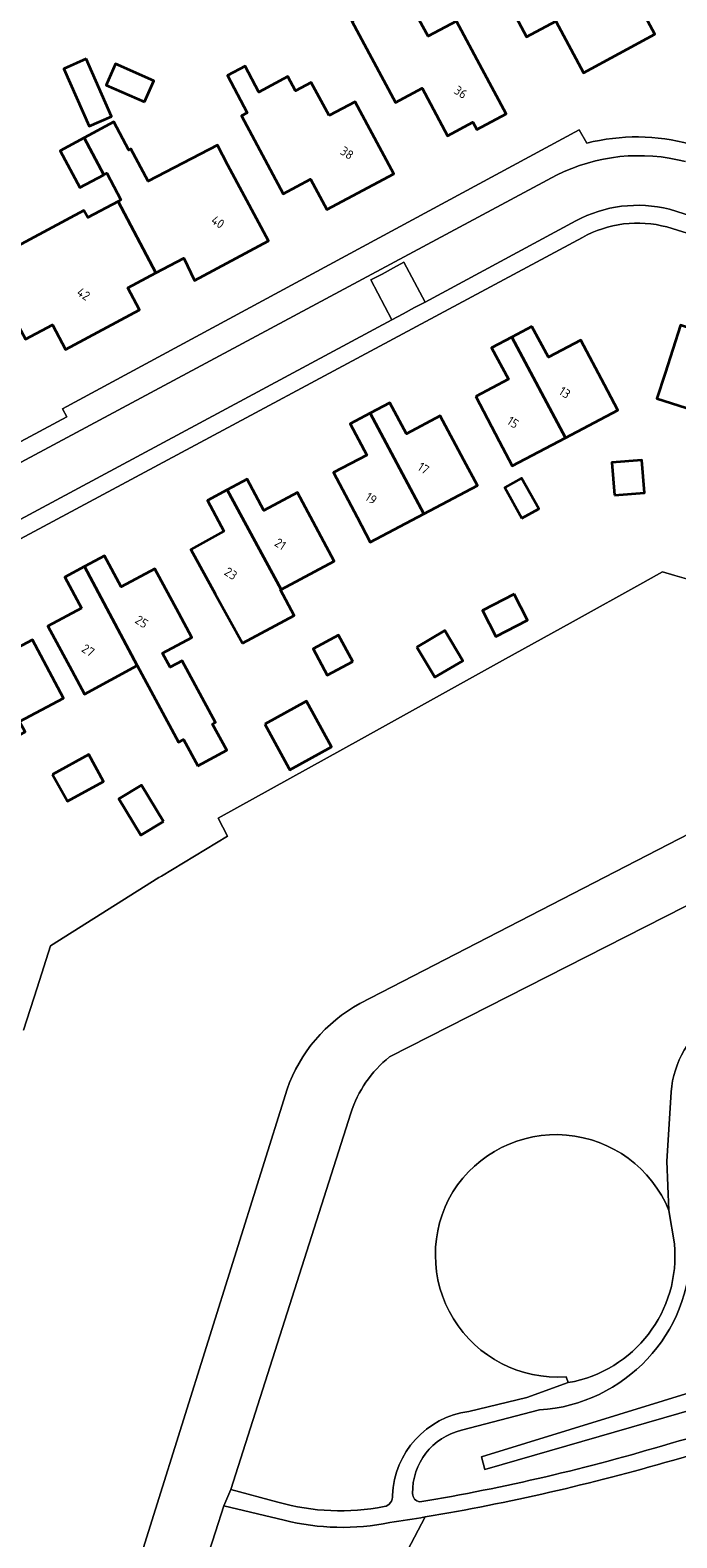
# Model space of a CAD drawing. Extents: x 184422 to 188298, y 343471 to 350189.
# Tile 373 of 513: x 187163 to 187228, y 348652 to 348801. Entities that reach past the tile are written whole.
import ezdxf
from ezdxf.enums import TextEntityAlignment as Align

# ---------------------------------------------------------------- set-up
doc = ezdxf.new("R2010")
doc.units = 0
for name, color, linetype, lineweight in [('B-WA-GR-BEPLANTING_CULTUUR_HEESTERS-GV', 252, 'Continuous', 18), ('B-WA-GR-BOUWLAND-GV', 252, 'Continuous', 13), ('B-WA-OG-TERREIN_CULTUURSCHEIDING-GV', 252, 'Continuous', 18), ('B-WA-OG-TERREIN_ERF-GV', 252, 'Continuous', 18), ('B-WA-VH-ONVERHARD-GV', 252, 'Continuous', 18), ('B-WA-VH-VERHARDING_HALFVERHARDING_GRIND-GV', 252, 'Continuous', 18), ('B-WA-VH-VERHARDING_OPEN-GV', 252, 'Continuous', 18), ('B-WA-VH-VERHARDING_STRAATBAKSTEEN-GV', 252, 'Continuous', 18), ('B-WE-OG-BEBOUWING-GV', 250, 'Continuous', 35), ('B-WE-OG-BEBOUWING-T18', 10, 'Continuous', 18)]:
    doc.layers.add(name, color=color, linetype=linetype, lineweight=lineweight)
doc.styles.add('NLCS-ISO-M500-T18', font='NLCS-ISO.ttf', dxfattribs={"height": 0.9})

msp = doc.modelspace()

# ---------------------------------------------------------------- linework, layer by layer
at = {"layer": 'B-WA-GR-BEPLANTING_CULTUUR_HEESTERS-GV', "flags": 128}
msp.add_lwpolyline([(187208.514, 348658.344), (187253.575, 348671.368), (187252.946, 348673.408), (187208.177, 348659.607)], close=True, dxfattribs=at)
msp.add_lwpolyline([(187208.514, 348658.344), (187253.575, 348671.368), (187252.946, 348673.408), (187208.177, 348659.607)], close=True, dxfattribs=at)
msp.add_lwpolyline([(187208.514, 348658.344), (187253.575, 348671.368), (187252.946, 348673.408), (187208.177, 348659.607)], close=True, dxfattribs=at)
at = {"layer": 'B-WA-GR-BOUWLAND-GV', "flags": 128}
for points in [[(187259.811, 348526.97), (187293.83, 348535.152), (187300.044, 348537.314), (187310.257, 348542.605), (187320.078, 348548.757), (187325.415, 348574.983), (187326.644, 348581.437), (187328.793, 348597.78), (187337.857, 348636.807), (187347.171, 348676.906), (187349.011, 348679.483), (187315.708, 348689.941), (187269.955, 348667.359), (187209.582, 348636.947), (187200.146, 348649.014), (187202.611, 348653.656)], [(187259.811, 348526.97), (187293.83, 348535.152), (187300.044, 348537.314), (187310.257, 348542.605), (187320.078, 348548.757), (187325.415, 348574.983), (187326.644, 348581.437), (187328.793, 348597.78), (187337.857, 348636.807), (187347.171, 348676.906), (187349.011, 348679.483), (187315.708, 348689.941), (187269.955, 348667.359), (187209.582, 348636.947), (187200.146, 348649.014), (187202.611, 348653.656)], [(187259.811, 348526.97), (187293.83, 348535.152), (187300.044, 348537.314), (187310.257, 348542.605), (187320.078, 348548.757), (187325.415, 348574.983), (187326.644, 348581.437), (187328.793, 348597.78), (187337.857, 348636.807), (187347.171, 348676.906), (187349.011, 348679.483), (187315.708, 348689.941), (187269.955, 348667.359), (187209.582, 348636.947), (187200.146, 348649.014), (187202.611, 348653.656)], [(187188.638, 348653.337), (187182.661, 348654.75), (187181.832, 348652.188), (187175.576, 348632.85)], [(187188.638, 348653.337), (187182.661, 348654.75), (187181.832, 348652.188), (187175.576, 348632.85)], [(187188.638, 348653.337), (187182.661, 348654.75), (187181.832, 348652.188), (187175.576, 348632.85)]]:
    msp.add_lwpolyline(points, dxfattribs=at)
at = {"layer": 'B-WA-GR-BOUWLAND-GV'}
for points in [[(187199.104, 348653.096, -0.1111332), (187188.638, 348653.337)], [(187199.104, 348653.096, -0.1111332), (187188.638, 348653.337)], [(187199.104, 348653.096, -0.1111332), (187188.638, 348653.337)], [(187202.611, 348653.656, -0.004026), (187199.104, 348653.096)], [(187202.611, 348653.656, -0.004026), (187199.104, 348653.096)], [(187202.611, 348653.656, -0.004026), (187199.104, 348653.096)]]:
    msp.add_lwpolyline(points, format="xyb", dxfattribs=at)
at = {"layer": 'B-WA-OG-TERREIN_CULTUURSCHEIDING-GV', "flags": 128}
for points in [[(187249.938, 348718.661), (187248.258, 348723.711), (187243.949, 348722.046), (187199.074, 348699.22)], [(187249.938, 348718.661), (187248.258, 348723.711), (187243.949, 348722.046), (187199.074, 348699.22)], [(187249.938, 348718.661), (187248.258, 348723.711), (187243.949, 348722.046), (187199.074, 348699.22)], [(187226.737, 348684.022), (187226.541, 348688.899), (187226.927, 348695.222)], [(187226.737, 348684.022), (187226.541, 348688.899), (187226.927, 348695.222)], [(187226.737, 348684.022), (187226.541, 348688.899), (187226.927, 348695.222)], [(187195.241, 348693.654), (187183.36, 348656.387), (187188.019, 348655.12)], [(187195.241, 348693.654), (187183.36, 348656.387), (187188.019, 348655.12)], [(187195.241, 348693.654), (187183.36, 348656.387), (187188.019, 348655.12)], [(187202.611, 348653.656), (187200.146, 348649.014), (187209.582, 348636.947), (187269.955, 348667.359), (187315.708, 348689.941), (187349.011, 348679.483), (187347.171, 348676.906), (187337.857, 348636.807), (187328.793, 348597.78), (187326.644, 348581.437), (187325.415, 348574.983), (187320.078, 348548.757), (187321.929, 348549.916), (187327.564, 348554.202), (187327.589, 348554.225)], [(187202.611, 348653.656), (187200.146, 348649.014), (187209.582, 348636.947), (187269.955, 348667.359), (187315.708, 348689.941), (187349.011, 348679.483), (187347.171, 348676.906), (187337.857, 348636.807), (187328.793, 348597.78), (187326.644, 348581.437), (187325.415, 348574.983), (187320.078, 348548.757), (187321.929, 348549.916), (187327.564, 348554.202), (187327.589, 348554.225)], [(187202.611, 348653.656), (187200.146, 348649.014), (187209.582, 348636.947), (187269.955, 348667.359), (187315.708, 348689.941), (187349.011, 348679.483), (187347.171, 348676.906), (187337.857, 348636.807), (187328.793, 348597.78), (187326.644, 348581.437), (187325.415, 348574.983), (187320.078, 348548.757), (187321.929, 348549.916), (187327.564, 348554.202), (187327.589, 348554.225)], [(187227.287, 348680.702), (187226.737, 348684.022)], [(187227.287, 348680.702), (187226.737, 348684.022)], [(187227.287, 348680.702), (187226.737, 348684.022)], [(187206.924, 348664.119), (187212.673, 348665.508), (187216.776, 348666.974), (187216.559, 348667.544)], [(187206.924, 348664.119), (187212.673, 348665.508), (187216.776, 348666.974), (187216.559, 348667.544)], [(187206.924, 348664.119), (187212.673, 348665.508), (187216.776, 348666.974), (187216.559, 348667.544)], [(187216.559, 348667.544), (187216.776, 348666.974)], [(187216.559, 348667.544), (187216.776, 348666.974)], [(187216.559, 348667.544), (187216.776, 348666.974)], [(187213.931, 348664.264), (187206.187, 348662.248)], [(187213.931, 348664.264), (187206.187, 348662.248)], [(187213.931, 348664.264), (187206.187, 348662.248)]]:
    msp.add_lwpolyline(points, dxfattribs=at)
at = {"layer": 'B-WA-OG-TERREIN_CULTUURSCHEIDING-GV'}
for points in [[(187226.927, 348695.222, -0.4758779), (187239.039, 348704.491)], [(187226.927, 348695.222, -0.4758779), (187239.039, 348704.491)], [(187226.927, 348695.222, -0.4758779), (187239.039, 348704.491)], [(187199.074, 348699.22, 0.1508315), (187195.241, 348693.654)], [(187199.074, 348699.22, 0.1508315), (187195.241, 348693.654)], [(187199.074, 348699.22, 0.1508315), (187195.241, 348693.654)], [(187226.737, 348684.022, 0.612123), (187205.335, 348685.855)], [(187205.335, 348685.855, -0.612123), (187226.737, 348684.022)], [(187226.737, 348684.022, 0.612123), (187205.335, 348685.855)], [(187205.335, 348685.855, -0.612123), (187226.737, 348684.022)], [(187226.737, 348684.022, 0.612123), (187205.335, 348685.855)], [(187205.335, 348685.855, -0.612123), (187226.737, 348684.022)], [(187205.335, 348685.855, 0.6065064), (187216.559, 348667.544)], [(187216.559, 348667.544, -0.6065064), (187205.335, 348685.855)], [(187205.335, 348685.855, 0.6065064), (187216.559, 348667.544)], [(187216.559, 348667.544, -0.6065064), (187205.335, 348685.855)], [(187205.335, 348685.855, 0.6065064), (187216.559, 348667.544)], [(187216.559, 348667.544, -0.6065064), (187205.335, 348685.855)], [(187228.915, 348680.289, -0.3971337), (187213.931, 348664.264)], [(187228.915, 348680.289, -0.3971337), (187213.931, 348664.264)], [(187228.915, 348680.289, -0.3971337), (187213.931, 348664.264)], [(187216.776, 348666.974, 0.3925286), (187227.287, 348680.702)], [(187216.776, 348666.974, 0.3925286), (187227.287, 348680.702)], [(187216.776, 348666.974, 0.3925286), (187227.287, 348680.702)], [(187226.858, 348660.945, 0.0169552), (187255.565, 348669.829)], [(187226.858, 348660.945, 0.0169552), (187255.565, 348669.829)], [(187226.858, 348660.945, 0.0169552), (187255.565, 348669.829)], [(187260.365, 348669.92, -0.0168124), (187227.102, 348659.264)], [(187260.365, 348669.92, -0.0168124), (187227.102, 348659.264)], [(187260.365, 348669.92, -0.0168124), (187227.102, 348659.264)], [(187199.355, 348655.804, -0.362233), (187206.924, 348664.119)], [(187199.355, 348655.804, -0.362233), (187206.924, 348664.119)], [(187199.355, 348655.804, -0.362233), (187206.924, 348664.119)], [(187206.187, 348662.248, 0.3531243), (187201.353, 348655.987)], [(187206.187, 348662.248, 0.3531243), (187201.353, 348655.987)], [(187206.187, 348662.248, 0.3531243), (187201.353, 348655.987)], [(187202.079, 348655.155, 0.0324977), (187226.858, 348660.945)], [(187202.079, 348655.155, 0.0324977), (187226.858, 348660.945)], [(187202.079, 348655.155, 0.0324977), (187226.858, 348660.945)], [(187227.102, 348659.264, -0.0291492), (187202.611, 348653.656)], [(187227.102, 348659.264, -0.0291492), (187202.611, 348653.656)], [(187227.102, 348659.264, -0.0291492), (187202.611, 348653.656)], [(187198.533, 348654.681, 0.4022479), (187199.355, 348655.804)], [(187198.533, 348654.681, 0.4022479), (187199.355, 348655.804)], [(187198.533, 348654.681, 0.4022479), (187199.355, 348655.804)], [(187201.353, 348655.987, 0.3847363), (187202.079, 348655.155)], [(187201.353, 348655.987, 0.3847363), (187202.079, 348655.155)], [(187201.353, 348655.987, 0.3847363), (187202.079, 348655.155)], [(187188.019, 348655.12, 0.1171002), (187198.533, 348654.681)], [(187188.019, 348655.12, 0.1171002), (187198.533, 348654.681)], [(187188.019, 348655.12, 0.1171002), (187198.533, 348654.681)]]:
    msp.add_lwpolyline(points, format="xyb", dxfattribs=at)
at = {"layer": 'B-WA-OG-TERREIN_CULTUURSCHEIDING-GV', "flags": 128}
msp.add_lwpolyline([(187208.514, 348658.344), (187208.177, 348659.607), (187252.946, 348673.408), (187253.575, 348671.368)], close=True, dxfattribs=at)
msp.add_lwpolyline([(187208.514, 348658.344), (187208.177, 348659.607), (187252.946, 348673.408), (187253.575, 348671.368)], close=True, dxfattribs=at)
msp.add_lwpolyline([(187208.514, 348658.344), (187208.177, 348659.607), (187252.946, 348673.408), (187253.575, 348671.368)], close=True, dxfattribs=at)
at = {"layer": 'B-WA-OG-TERREIN_ERF-GV', "flags": 128}
for points in [[(187225.365, 348800.523), (187218.291, 348796.721), (187215.56, 348801.826), (187212.633, 348800.274), (187210.291, 348804.691), (187208.241, 348808.558), (187209.434, 348809.19), (187213.955, 348811.582), (187214.402, 348810.767), (187217.005, 348805.858), (187221.279, 348808.125), (187222.998, 348804.927)], [(187225.365, 348800.523), (187218.291, 348796.721), (187215.56, 348801.826), (187212.633, 348800.274), (187210.291, 348804.691), (187208.241, 348808.558), (187209.434, 348809.19), (187213.955, 348811.582), (187214.402, 348810.767), (187217.005, 348805.858), (187221.279, 348808.125), (187222.998, 348804.927)], [(187225.365, 348800.523), (187218.291, 348796.721), (187215.56, 348801.826), (187212.633, 348800.274), (187210.291, 348804.691), (187208.241, 348808.558), (187209.434, 348809.19), (187213.955, 348811.582), (187214.402, 348810.767), (187217.005, 348805.858), (187221.279, 348808.125), (187222.998, 348804.927)], [(187200.577, 348804.579), (187202.895, 348800.323), (187205.715, 348801.831), (187208.262, 348797.069), (187210.62, 348792.66), (187207.71, 348791.104), (187207.333, 348791.809), (187204.82, 348790.465), (187202.297, 348795.183), (187199.652, 348793.768), (187197.293, 348798.177), (187195.349, 348801.811), (187198.237, 348803.356)], [(187200.577, 348804.579), (187202.895, 348800.323), (187205.715, 348801.831), (187208.262, 348797.069), (187210.62, 348792.66), (187207.71, 348791.104), (187207.333, 348791.809), (187204.82, 348790.465), (187202.297, 348795.183), (187199.652, 348793.768), (187197.293, 348798.177), (187195.349, 348801.811), (187198.237, 348803.356)], [(187200.577, 348804.579), (187202.895, 348800.323), (187205.715, 348801.831), (187208.262, 348797.069), (187210.62, 348792.66), (187207.71, 348791.104), (187207.333, 348791.809), (187204.82, 348790.465), (187202.297, 348795.183), (187199.652, 348793.768), (187197.293, 348798.177), (187195.349, 348801.811), (187198.237, 348803.356)], [(187171.541, 348792.392), (187169.316, 348791.408), (187166.801, 348797.096), (187169.026, 348798.08)], [(187171.541, 348792.392), (187169.316, 348791.408), (187166.801, 348797.096), (187169.026, 348798.08)], [(187171.541, 348792.392), (187169.316, 348791.408), (187166.801, 348797.096), (187169.026, 348798.08)], [(187195.661, 348793.848), (187197.125, 348791.112), (187199.484, 348786.703), (187192.863, 348783.161), (187191.246, 348786.183), (187188.534, 348784.731), (187184.405, 348792.448), (187184.972, 348792.751), (187183.005, 348796.427), (187184.766, 348797.369), (187186.137, 348794.805), (187189.001, 348796.338), (187189.764, 348794.912), (187191.322, 348795.746), (187193.077, 348792.465)], [(187195.661, 348793.848), (187197.125, 348791.112), (187199.484, 348786.703), (187192.863, 348783.161), (187191.246, 348786.183), (187188.534, 348784.731), (187184.405, 348792.448), (187184.972, 348792.751), (187183.005, 348796.427), (187184.766, 348797.369), (187186.137, 348794.805), (187189.001, 348796.338), (187189.764, 348794.912), (187191.322, 348795.746), (187193.077, 348792.465)], [(187195.661, 348793.848), (187197.125, 348791.112), (187199.484, 348786.703), (187192.863, 348783.161), (187191.246, 348786.183), (187188.534, 348784.731), (187184.405, 348792.448), (187184.972, 348792.751), (187183.005, 348796.427), (187184.766, 348797.369), (187186.137, 348794.805), (187189.001, 348796.338), (187189.764, 348794.912), (187191.322, 348795.746), (187193.077, 348792.465)], [(187231.259, 348762.628), (187225.561, 348764.449), (187226.36, 348766.949), (187227.882, 348771.712), (187231.374, 348770.596), (187232.43, 348773.959), (187234.581, 348773.289), (187236.728, 348772.62), (187235.679, 348769.261), (187239.199, 348768.185), (187238.904, 348767.219), (187238.9, 348767.206), (187237.935, 348764.049), (187237.737, 348763.403), (187236.957, 348760.852)], [(187231.259, 348762.628), (187225.561, 348764.449), (187226.36, 348766.949), (187227.882, 348771.712), (187231.374, 348770.596), (187232.43, 348773.959), (187234.581, 348773.289), (187236.728, 348772.62), (187235.679, 348769.261), (187239.199, 348768.185), (187238.904, 348767.219), (187238.9, 348767.206), (187237.935, 348764.049), (187237.737, 348763.403), (187236.957, 348760.852)], [(187231.259, 348762.628), (187225.561, 348764.449), (187226.36, 348766.949), (187227.882, 348771.712), (187231.374, 348770.596), (187232.43, 348773.959), (187234.581, 348773.289), (187236.728, 348772.62), (187235.679, 348769.261), (187239.199, 348768.185), (187238.904, 348767.219), (187238.9, 348767.206), (187237.935, 348764.049), (187237.737, 348763.403), (187236.957, 348760.852)], [(187211.176, 348770.518), (187213.152, 348771.577), (187214.827, 348768.533), (187218.036, 348770.228), (187220.371, 348765.807), (187221.7, 348763.29), (187216.498, 348760.556), (187211.217, 348757.781), (187209.931, 348760.229), (187207.605, 348764.655), (187210.845, 348766.358), (187209.187, 348769.451)], [(187211.176, 348770.518), (187213.152, 348771.577), (187214.827, 348768.533), (187218.036, 348770.228), (187220.371, 348765.807), (187221.7, 348763.29), (187216.498, 348760.556), (187211.217, 348757.781), (187209.931, 348760.229), (187207.605, 348764.655), (187210.845, 348766.358), (187209.187, 348769.451)], [(187211.176, 348770.518), (187213.152, 348771.577), (187214.827, 348768.533), (187218.036, 348770.228), (187220.371, 348765.807), (187221.7, 348763.29), (187216.498, 348760.556), (187211.217, 348757.781), (187209.931, 348760.229), (187207.605, 348764.655), (187210.845, 348766.358), (187209.187, 348769.451)], [(187197.161, 348762.996), (187199.105, 348764.031), (187200.757, 348760.953), (187204.081, 348762.734), (187206.442, 348758.327), (187207.78, 348755.829), (187202.474, 348753.036), (187197.143, 348750.23), (187195.854, 348752.678), (187193.525, 348757.103), (187196.829, 348758.842), (187195.179, 348761.94)], [(187197.161, 348762.996), (187199.105, 348764.031), (187200.757, 348760.953), (187204.081, 348762.734), (187206.442, 348758.327), (187207.78, 348755.829), (187202.474, 348753.036), (187197.143, 348750.23), (187195.854, 348752.678), (187193.525, 348757.103), (187196.829, 348758.842), (187195.179, 348761.94)], [(187197.161, 348762.996), (187199.105, 348764.031), (187200.757, 348760.953), (187204.081, 348762.734), (187206.442, 348758.327), (187207.78, 348755.829), (187202.474, 348753.036), (187197.143, 348750.23), (187195.854, 348752.678), (187193.525, 348757.103), (187196.829, 348758.842), (187195.179, 348761.94)], [(187183.001, 348755.402), (187184.956, 348756.457), (187186.622, 348753.368), (187189.945, 348755.149), (187192.307, 348750.742), (187193.59, 348748.349), (187188.33, 348745.53), (187188.258, 348745.491), (187189.624, 348742.943), (187184.508, 348740.2), (187181.795, 348745.104), (187179.374, 348749.479), (187182.656, 348751.295), (187181.04, 348754.344)], [(187183.001, 348755.402), (187184.956, 348756.457), (187186.622, 348753.368), (187189.945, 348755.149), (187192.307, 348750.742), (187193.59, 348748.349), (187188.33, 348745.53), (187188.258, 348745.491), (187189.624, 348742.943), (187184.508, 348740.2), (187181.795, 348745.104), (187179.374, 348749.479), (187182.656, 348751.295), (187181.04, 348754.344)], [(187183.001, 348755.402), (187184.956, 348756.457), (187186.622, 348753.368), (187189.945, 348755.149), (187192.307, 348750.742), (187193.59, 348748.349), (187188.33, 348745.53), (187188.258, 348745.491), (187189.624, 348742.943), (187184.508, 348740.2), (187181.795, 348745.104), (187179.374, 348749.479), (187182.656, 348751.295), (187181.04, 348754.344)], [(187174.073, 348737.986), (187168.86, 348735.167), (187167.603, 348737.491), (187165.225, 348741.889), (187168.552, 348743.688), (187166.896, 348746.763), (187168.856, 348747.818), (187170.826, 348748.878), (187172.489, 348745.787), (187175.819, 348747.584), (187178.194, 348743.184), (187179.488, 348740.786), (187176.589, 348739.219), (187177.34, 348737.831), (187178.523, 348738.47), (187181.83, 348732.353), (187181.544, 348732.198), (187182.947, 348729.604), (187180.067, 348728.046), (187178.645, 348730.677), (187178.166, 348730.418)], [(187174.073, 348737.986), (187168.86, 348735.167), (187167.603, 348737.491), (187165.225, 348741.889), (187168.552, 348743.688), (187166.896, 348746.763), (187168.856, 348747.818), (187170.826, 348748.878), (187172.489, 348745.787), (187175.819, 348747.584), (187178.194, 348743.184), (187179.488, 348740.786), (187176.589, 348739.219), (187177.34, 348737.831), (187178.523, 348738.47), (187181.83, 348732.353), (187181.544, 348732.198), (187182.947, 348729.604), (187180.067, 348728.046), (187178.645, 348730.677), (187178.166, 348730.418)], [(187174.073, 348737.986), (187168.86, 348735.167), (187167.603, 348737.491), (187165.225, 348741.889), (187168.552, 348743.688), (187166.896, 348746.763), (187168.856, 348747.818), (187170.826, 348748.878), (187172.489, 348745.787), (187175.819, 348747.584), (187178.194, 348743.184), (187179.488, 348740.786), (187176.589, 348739.219), (187177.34, 348737.831), (187178.523, 348738.47), (187181.83, 348732.353), (187181.544, 348732.198), (187182.947, 348729.604), (187180.067, 348728.046), (187178.645, 348730.677), (187178.166, 348730.418)], [(187153.524, 348740.799), (187158.309, 348743.344), (187160.657, 348738.93), (187163.693, 348740.545), (187166.769, 348734.762), (187162.425, 348732.452), (187162.966, 348731.435), (187157.378, 348728.462), (187154.283, 348734.649), (187152.046, 348739.121), (187153.929, 348740.063)], [(187153.524, 348740.799), (187158.309, 348743.344), (187160.657, 348738.93), (187163.693, 348740.545), (187166.769, 348734.762), (187162.425, 348732.452), (187162.966, 348731.435), (187157.378, 348728.462), (187154.283, 348734.649), (187152.046, 348739.121), (187153.929, 348740.063)], [(187153.524, 348740.799), (187158.309, 348743.344), (187160.657, 348738.93), (187163.693, 348740.545), (187166.769, 348734.762), (187162.425, 348732.452), (187162.966, 348731.435), (187157.378, 348728.462), (187154.283, 348734.649), (187152.046, 348739.121), (187153.929, 348740.063)], [(187195.432, 348738.391), (187192.903, 348737.033), (187191.495, 348739.656), (187194.024, 348741.014)], [(187195.432, 348738.391), (187192.903, 348737.033), (187191.495, 348739.656), (187194.024, 348741.014)], [(187195.432, 348738.391), (187192.903, 348737.033), (187191.495, 348739.656), (187194.024, 348741.014)], [(187165.698, 348727.214), (187169.283, 348729.182), (187170.747, 348726.514), (187167.162, 348724.546)], [(187165.698, 348727.214), (187169.283, 348729.182), (187170.747, 348726.514), (187167.162, 348724.546)], [(187165.698, 348727.214), (187169.283, 348729.182), (187170.747, 348726.514), (187167.162, 348724.546)]]:
    msp.add_lwpolyline(points, close=True, dxfattribs=at)
for points in [[(187161.665, 348779.245), (187168.801, 348783.063), (187169.172, 348782.368), (187172.173, 348783.975), (187172.456, 348784.126), (187171.05, 348786.755), (187170.777, 348786.609), (187168.389, 348785.331), (187166.431, 348788.991), (187168.833, 348790.276), (187171.749, 348791.837), (187173.235, 348789.06), (187173.44, 348789.169), (187175.147, 348785.98), (187182.014, 348789.526), (187183.064, 348787.552), (187184.71, 348784.484), (187187.074, 348780.078), (187179.745, 348776.146), (187178.689, 348778.355), (187175.934, 348776.881), (187173.161, 348775.397), (187174.317, 348773.237), (187166.98, 348769.311), (187165.673, 348771.753), (187163.012, 348770.34)], [(187161.665, 348779.245), (187168.801, 348783.063), (187169.172, 348782.368), (187172.173, 348783.975), (187172.456, 348784.126), (187171.05, 348786.755), (187170.777, 348786.609), (187168.389, 348785.331), (187166.431, 348788.991), (187168.833, 348790.276), (187171.749, 348791.837), (187173.235, 348789.06), (187173.44, 348789.169), (187175.147, 348785.98), (187182.014, 348789.526), (187183.064, 348787.552), (187184.71, 348784.484), (187187.074, 348780.078), (187179.745, 348776.146), (187178.689, 348778.355), (187175.934, 348776.881), (187173.161, 348775.397), (187174.317, 348773.237), (187166.98, 348769.311), (187165.673, 348771.753), (187163.012, 348770.34)], [(187161.665, 348779.245), (187168.801, 348783.063), (187169.172, 348782.368), (187172.173, 348783.975), (187172.456, 348784.126), (187171.05, 348786.755), (187170.777, 348786.609), (187168.389, 348785.331), (187166.431, 348788.991), (187168.833, 348790.276), (187171.749, 348791.837), (187173.235, 348789.06), (187173.44, 348789.169), (187175.147, 348785.98), (187182.014, 348789.526), (187183.064, 348787.552), (187184.71, 348784.484), (187187.074, 348780.078), (187179.745, 348776.146), (187178.689, 348778.355), (187175.934, 348776.881), (187173.161, 348775.397), (187174.317, 348773.237), (187166.98, 348769.311), (187165.673, 348771.753), (187163.012, 348770.34)], [(187148.923, 348752.906), (187167.118, 348762.645), (187166.68, 348763.427), (187217.863, 348791.044), (187218.61, 348789.737)], [(187148.923, 348752.906), (187167.118, 348762.645), (187166.68, 348763.427), (187217.863, 348791.044), (187218.61, 348789.737)], [(187148.923, 348752.906), (187167.118, 348762.645), (187166.68, 348763.427), (187217.863, 348791.044), (187218.61, 348789.737)], [(187256.088, 348772.25), (187226.551, 348781.435)], [(187256.088, 348772.25), (187226.551, 348781.435)], [(187256.088, 348772.25), (187226.551, 348781.435)], [(187218.17, 348780.388), (187159.293, 348748.843), (187159.016, 348749.365), (187146.463, 348742.628)], [(187218.17, 348780.388), (187159.293, 348748.843), (187159.016, 348749.365), (187146.463, 348742.628)], [(187218.17, 348780.388), (187159.293, 348748.843), (187159.016, 348749.365), (187146.463, 348742.628)], [(187162.804, 348701.887), (187164.178, 348706.069), (187165.474, 348710.244), (187176.211, 348716.986), (187176.48, 348717.148), (187183.015, 348721.087), (187182.084, 348722.864), (187189.178, 348726.798), (187196.306, 348730.752), (187203.43, 348734.702), (187210.273, 348738.498), (187217.245, 348742.364), (187224.166, 348746.203), (187225.53, 348746.96), (187226.099, 348747.275), (187227.316, 348746.927), (187234.036, 348745.007), (187241.67, 348742.826), (187249.222, 348740.668), (187257.811, 348768.061)], [(187162.804, 348701.887), (187164.178, 348706.069), (187165.474, 348710.244), (187176.211, 348716.986), (187176.48, 348717.148), (187183.015, 348721.087), (187182.084, 348722.864), (187189.178, 348726.798), (187196.306, 348730.752), (187203.43, 348734.702), (187210.273, 348738.498), (187217.245, 348742.364), (187224.166, 348746.203), (187225.53, 348746.96), (187226.099, 348747.275), (187227.316, 348746.927), (187234.036, 348745.007), (187241.67, 348742.826), (187249.222, 348740.668), (187257.811, 348768.061)], [(187162.804, 348701.887), (187164.178, 348706.069), (187165.474, 348710.244), (187176.211, 348716.986), (187176.48, 348717.148), (187183.015, 348721.087), (187182.084, 348722.864), (187189.178, 348726.798), (187196.306, 348730.752), (187203.43, 348734.702), (187210.273, 348738.498), (187217.245, 348742.364), (187224.166, 348746.203), (187225.53, 348746.96), (187226.099, 348747.275), (187227.316, 348746.927), (187234.036, 348745.007), (187241.67, 348742.826), (187249.222, 348740.668), (187257.811, 348768.061)]]:
    msp.add_lwpolyline(points, dxfattribs=at)
at = {"layer": 'B-WA-OG-TERREIN_ERF-GV'}
for points in [[(187218.61, 348789.737, -0.1305057), (187228.87, 348789.636)], [(187218.61, 348789.737, -0.1305057), (187228.87, 348789.636)], [(187218.61, 348789.737, -0.1305057), (187228.87, 348789.636)], [(187226.551, 348781.435, 0.1972391), (187218.17, 348780.388)], [(187226.551, 348781.435, 0.1972391), (187218.17, 348780.388)], [(187226.551, 348781.435, 0.1972391), (187218.17, 348780.388)]]:
    msp.add_lwpolyline(points, format="xyb", dxfattribs=at)
at = {"layer": 'B-WA-VH-ONVERHARD-GV', "flags": 128}
for points in [[(187247.412, 348734.896), (187249.222, 348740.668), (187241.67, 348742.826), (187234.036, 348745.007), (187227.316, 348746.927), (187226.099, 348747.275), (187225.53, 348746.96), (187224.166, 348746.203), (187217.245, 348742.364), (187210.273, 348738.498), (187203.43, 348734.702), (187196.306, 348730.752), (187189.178, 348726.798), (187182.084, 348722.864), (187183.015, 348721.087), (187176.48, 348717.148), (187176.211, 348716.986), (187165.474, 348710.244), (187164.178, 348706.069), (187162.804, 348701.887)], [(187247.412, 348734.896), (187249.222, 348740.668), (187241.67, 348742.826), (187234.036, 348745.007), (187227.316, 348746.927), (187226.099, 348747.275), (187225.53, 348746.96), (187224.166, 348746.203), (187217.245, 348742.364), (187210.273, 348738.498), (187203.43, 348734.702), (187196.306, 348730.752), (187189.178, 348726.798), (187182.084, 348722.864), (187183.015, 348721.087), (187176.48, 348717.148), (187176.211, 348716.986), (187165.474, 348710.244), (187164.178, 348706.069), (187162.804, 348701.887)], [(187247.412, 348734.896), (187249.222, 348740.668), (187241.67, 348742.826), (187234.036, 348745.007), (187227.316, 348746.927), (187226.099, 348747.275), (187225.53, 348746.96), (187224.166, 348746.203), (187217.245, 348742.364), (187210.273, 348738.498), (187203.43, 348734.702), (187196.306, 348730.752), (187189.178, 348726.798), (187182.084, 348722.864), (187183.015, 348721.087), (187176.48, 348717.148), (187176.211, 348716.986), (187165.474, 348710.244), (187164.178, 348706.069), (187162.804, 348701.887)], [(187196.122, 348704.504), (187243.586, 348728.991), (187245.536, 348728.665), (187246.134, 348730.808), (187247.412, 348734.896)], [(187196.122, 348704.504), (187243.586, 348728.991), (187245.536, 348728.665), (187246.134, 348730.808), (187247.412, 348734.896)], [(187196.122, 348704.504), (187243.586, 348728.991), (187245.536, 348728.665), (187246.134, 348730.808), (187247.412, 348734.896)], [(187168.039, 348631.806), (187173.271, 348646.113), (187188.925, 348696.021)], [(187168.039, 348631.806), (187173.271, 348646.113), (187188.925, 348696.021)], [(187168.039, 348631.806), (187173.271, 348646.113), (187188.925, 348696.021)]]:
    msp.add_lwpolyline(points, dxfattribs=at)
at = {"layer": 'B-WA-VH-ONVERHARD-GV'}
msp.add_lwpolyline([(187188.925, 348696.021, -0.1869023), (187196.122, 348704.504)], format="xyb", dxfattribs=at)
msp.add_lwpolyline([(187188.925, 348696.021, -0.1869023), (187196.122, 348704.504)], format="xyb", dxfattribs=at)
msp.add_lwpolyline([(187188.925, 348696.021, -0.1869023), (187196.122, 348704.504)], format="xyb", dxfattribs=at)
at = {"layer": 'B-WA-VH-VERHARDING_HALFVERHARDING_GRIND-GV', "flags": 128}
for points in [[(187199.074, 348699.22), (187243.949, 348722.046), (187248.258, 348723.711), (187249.734, 348724.289), (187251.746, 348725.994), (187245.536, 348728.665), (187243.586, 348728.991), (187196.122, 348704.504)], [(187199.074, 348699.22), (187243.949, 348722.046), (187248.258, 348723.711), (187249.734, 348724.289), (187251.746, 348725.994), (187245.536, 348728.665), (187243.586, 348728.991), (187196.122, 348704.504)], [(187199.074, 348699.22), (187243.949, 348722.046), (187248.258, 348723.711), (187249.734, 348724.289), (187251.746, 348725.994), (187245.536, 348728.665), (187243.586, 348728.991), (187196.122, 348704.504)], [(187188.925, 348696.021), (187173.271, 348646.113), (187168.039, 348631.806)], [(187188.925, 348696.021), (187173.271, 348646.113), (187168.039, 348631.806)], [(187188.925, 348696.021), (187173.271, 348646.113), (187168.039, 348631.806)], [(187226.927, 348695.222), (187226.541, 348688.899), (187226.737, 348684.022), (187227.287, 348680.702)], [(187226.927, 348695.222), (187226.541, 348688.899), (187226.737, 348684.022), (187227.287, 348680.702)], [(187226.927, 348695.222), (187226.541, 348688.899), (187226.737, 348684.022), (187227.287, 348680.702)], [(187182.661, 348654.75), (187183.36, 348656.387), (187195.241, 348693.654)], [(187182.661, 348654.75), (187183.36, 348656.387), (187195.241, 348693.654)], [(187182.661, 348654.75), (187183.36, 348656.387), (187195.241, 348693.654)], [(187216.776, 348666.974), (187212.673, 348665.508), (187206.924, 348664.119)], [(187216.776, 348666.974), (187212.673, 348665.508), (187206.924, 348664.119)], [(187216.776, 348666.974), (187212.673, 348665.508), (187206.924, 348664.119)], [(187206.187, 348662.248), (187213.931, 348664.264)], [(187206.187, 348662.248), (187213.931, 348664.264)], [(187206.187, 348662.248), (187213.931, 348664.264)], [(187188.019, 348655.12), (187183.36, 348656.387), (187182.661, 348654.75), (187188.638, 348653.337)], [(187188.019, 348655.12), (187183.36, 348656.387), (187182.661, 348654.75), (187188.638, 348653.337)], [(187188.019, 348655.12), (187183.36, 348656.387), (187182.661, 348654.75), (187188.638, 348653.337)], [(187175.576, 348632.85), (187181.832, 348652.188), (187182.661, 348654.75)], [(187175.576, 348632.85), (187181.832, 348652.188), (187182.661, 348654.75)], [(187175.576, 348632.85), (187181.832, 348652.188), (187182.661, 348654.75)]]:
    msp.add_lwpolyline(points, dxfattribs=at)
at = {"layer": 'B-WA-VH-VERHARDING_HALFVERHARDING_GRIND-GV'}
for points in [[(187196.122, 348704.504, 0.1869023), (187188.925, 348696.021)], [(187196.122, 348704.504, 0.1869023), (187188.925, 348696.021)], [(187196.122, 348704.504, 0.1869023), (187188.925, 348696.021)], [(187239.039, 348704.491, 0.4758779), (187226.927, 348695.222)], [(187239.039, 348704.491, 0.4758779), (187226.927, 348695.222)], [(187239.039, 348704.491, 0.4758779), (187226.927, 348695.222)], [(187195.241, 348693.654, -0.1508315), (187199.074, 348699.22)], [(187195.241, 348693.654, -0.1508315), (187199.074, 348699.22)], [(187195.241, 348693.654, -0.1508315), (187199.074, 348699.22)], [(187213.931, 348664.264, 0.3971337), (187228.915, 348680.289)], [(187213.931, 348664.264, 0.3971337), (187228.915, 348680.289)], [(187213.931, 348664.264, 0.3971337), (187228.915, 348680.289)], [(187227.287, 348680.702, -0.3925286), (187216.776, 348666.974)], [(187227.287, 348680.702, -0.3925286), (187216.776, 348666.974)], [(187227.287, 348680.702, -0.3925286), (187216.776, 348666.974)], [(187255.565, 348669.829, -0.0169552), (187226.858, 348660.945)], [(187255.565, 348669.829, -0.0169552), (187226.858, 348660.945)], [(187255.565, 348669.829, -0.0169552), (187226.858, 348660.945)], [(187227.102, 348659.264, 0.0168124), (187260.365, 348669.92)], [(187227.102, 348659.264, 0.0168124), (187260.365, 348669.92)], [(187227.102, 348659.264, 0.0168124), (187260.365, 348669.92)], [(187206.924, 348664.119, 0.362233), (187199.355, 348655.804)], [(187206.924, 348664.119, 0.362233), (187199.355, 348655.804)], [(187206.924, 348664.119, 0.362233), (187199.355, 348655.804)], [(187201.353, 348655.987, -0.3531243), (187206.187, 348662.248)], [(187201.353, 348655.987, -0.3531243), (187206.187, 348662.248)], [(187201.353, 348655.987, -0.3531243), (187206.187, 348662.248)], [(187226.858, 348660.945, -0.0324977), (187202.079, 348655.155)], [(187226.858, 348660.945, -0.0324977), (187202.079, 348655.155)], [(187226.858, 348660.945, -0.0324977), (187202.079, 348655.155)], [(187202.611, 348653.656, 0.0291492), (187227.102, 348659.264)], [(187202.611, 348653.656, 0.0291492), (187227.102, 348659.264)], [(187202.611, 348653.656, 0.0291492), (187227.102, 348659.264)], [(187199.355, 348655.804, -0.4022479), (187198.533, 348654.681)], [(187199.355, 348655.804, -0.4022479), (187198.533, 348654.681)], [(187199.355, 348655.804, -0.4022479), (187198.533, 348654.681)], [(187202.079, 348655.155, -0.3847363), (187201.353, 348655.987)], [(187202.079, 348655.155, -0.3847363), (187201.353, 348655.987)], [(187202.079, 348655.155, -0.3847363), (187201.353, 348655.987)], [(187198.533, 348654.681, -0.1171002), (187188.019, 348655.12)], [(187198.533, 348654.681, -0.1171002), (187188.019, 348655.12)], [(187198.533, 348654.681, -0.1171002), (187188.019, 348655.12)], [(187188.638, 348653.337, 0.1111332), (187199.104, 348653.096)], [(187188.638, 348653.337, 0.1111332), (187199.104, 348653.096)], [(187188.638, 348653.337, 0.1111332), (187199.104, 348653.096)], [(187199.104, 348653.096, 0.004026), (187202.611, 348653.656)], [(187199.104, 348653.096, 0.004026), (187202.611, 348653.656)], [(187199.104, 348653.096, 0.004026), (187202.611, 348653.656)]]:
    msp.add_lwpolyline(points, format="xyb", dxfattribs=at)
at = {"layer": 'B-WA-VH-VERHARDING_OPEN-GV', "flags": 128}
msp.add_lwpolyline([(187202.599, 348773.989), (187200.497, 348777.949), (187199.467, 348777.395), (187198.331, 348776.762), (187197.223, 348776.197), (187199.303, 348772.225), (187200.418, 348772.835), (187201.548, 348773.461)], close=True, dxfattribs=at)
msp.add_lwpolyline([(187202.599, 348773.989), (187200.497, 348777.949), (187199.467, 348777.395), (187198.331, 348776.762), (187197.223, 348776.197), (187199.303, 348772.225), (187200.418, 348772.835), (187201.548, 348773.461)], close=True, dxfattribs=at)
msp.add_lwpolyline([(187202.599, 348773.989), (187200.497, 348777.949), (187199.467, 348777.395), (187198.331, 348776.762), (187197.223, 348776.197), (187199.303, 348772.225), (187200.418, 348772.835), (187201.548, 348773.461)], close=True, dxfattribs=at)
at = {"layer": 'B-WA-VH-VERHARDING_STRAATBAKSTEEN-GV', "flags": 128}
for points in [[(187218.61, 348789.737), (187217.863, 348791.044), (187166.68, 348763.427), (187167.118, 348762.645), (187148.923, 348752.906)], [(187218.61, 348789.737), (187217.863, 348791.044), (187166.68, 348763.427), (187167.118, 348762.645), (187148.923, 348752.906)], [(187218.61, 348789.737), (187217.863, 348791.044), (187166.68, 348763.427), (187167.118, 348762.645), (187148.923, 348752.906)], [(187215.612, 348786.572), (187149.74, 348751.274)], [(187149.74, 348751.274), (187215.612, 348786.572)], [(187215.612, 348786.572), (187149.74, 348751.274)], [(187149.74, 348751.274), (187215.612, 348786.572)], [(187215.612, 348786.572), (187149.74, 348751.274)], [(187149.74, 348751.274), (187215.612, 348786.572)], [(187226.801, 348783.2), (187256.599, 348773.738), (187256.49, 348773.439), (187257.672, 348772.878), (187258.73, 348772.109)], [(187258.73, 348772.109), (187257.672, 348772.878), (187256.49, 348773.439), (187256.599, 348773.738), (187226.801, 348783.2)], [(187226.801, 348783.2), (187256.599, 348773.738), (187256.49, 348773.439), (187257.672, 348772.878), (187258.73, 348772.109)], [(187258.73, 348772.109), (187257.672, 348772.878), (187256.49, 348773.439), (187256.599, 348773.738), (187226.801, 348783.2)], [(187226.801, 348783.2), (187256.599, 348773.738), (187256.49, 348773.439), (187257.672, 348772.878), (187258.73, 348772.109)], [(187258.73, 348772.109), (187257.672, 348772.878), (187256.49, 348773.439), (187256.599, 348773.738), (187226.801, 348783.2)], [(187151.38, 348746.522), (187199.303, 348772.225), (187197.223, 348776.197), (187198.331, 348776.762), (187199.467, 348777.395), (187200.497, 348777.949), (187202.599, 348773.989), (187217.524, 348782.046)], [(187217.524, 348782.046), (187202.599, 348773.989), (187201.548, 348773.461), (187200.418, 348772.835), (187199.303, 348772.225), (187151.38, 348746.522)], [(187151.38, 348746.522), (187199.303, 348772.225), (187197.223, 348776.197), (187198.331, 348776.762), (187199.467, 348777.395), (187200.497, 348777.949), (187202.599, 348773.989), (187217.524, 348782.046)], [(187217.524, 348782.046), (187202.599, 348773.989), (187201.548, 348773.461), (187200.418, 348772.835), (187199.303, 348772.225), (187151.38, 348746.522)], [(187151.38, 348746.522), (187199.303, 348772.225), (187197.223, 348776.197), (187198.331, 348776.762), (187199.467, 348777.395), (187200.497, 348777.949), (187202.599, 348773.989), (187217.524, 348782.046)], [(187217.524, 348782.046), (187202.599, 348773.989), (187201.548, 348773.461), (187200.418, 348772.835), (187199.303, 348772.225), (187151.38, 348746.522)], [(187226.551, 348781.435), (187256.088, 348772.25)], [(187226.551, 348781.435), (187256.088, 348772.25)], [(187226.551, 348781.435), (187256.088, 348772.25)], [(187146.463, 348742.628), (187159.016, 348749.365), (187159.293, 348748.843), (187218.17, 348780.388)], [(187146.463, 348742.628), (187159.016, 348749.365), (187159.293, 348748.843), (187218.17, 348780.388)], [(187146.463, 348742.628), (187159.016, 348749.365), (187159.293, 348748.843), (187218.17, 348780.388)]]:
    msp.add_lwpolyline(points, dxfattribs=at)
at = {"layer": 'B-WA-VH-VERHARDING_STRAATBAKSTEEN-GV'}
for points in [[(187228.87, 348789.636, 0.1305057), (187218.61, 348789.737)], [(187228.87, 348789.636, 0.1305057), (187218.61, 348789.737)], [(187228.87, 348789.636, 0.1305057), (187218.61, 348789.737)], [(187228.396, 348787.913, 0.1814047), (187215.612, 348786.572)], [(187215.612, 348786.572, -0.1814047), (187228.396, 348787.913)], [(187228.396, 348787.913, 0.1814047), (187215.612, 348786.572)], [(187215.612, 348786.572, -0.1814047), (187228.396, 348787.913)], [(187228.396, 348787.913, 0.1814047), (187215.612, 348786.572)], [(187215.612, 348786.572, -0.1814047), (187228.396, 348787.913)], [(187217.524, 348782.046, -0.1858431), (187226.801, 348783.2)], [(187226.801, 348783.2, 0.1858431), (187217.524, 348782.046)], [(187217.524, 348782.046, -0.1858431), (187226.801, 348783.2)], [(187226.801, 348783.2, 0.1858431), (187217.524, 348782.046)], [(187217.524, 348782.046, -0.1858431), (187226.801, 348783.2)], [(187226.801, 348783.2, 0.1858431), (187217.524, 348782.046)], [(187218.17, 348780.388, -0.1972391), (187226.551, 348781.435)], [(187218.17, 348780.388, -0.1972391), (187226.551, 348781.435)], [(187218.17, 348780.388, -0.1972391), (187226.551, 348781.435)]]:
    msp.add_lwpolyline(points, format="xyb", dxfattribs=at)
at = {"layer": 'B-WE-OG-BEBOUWING-GV', "flags": 128}
for points in [[(187222.998, 348804.927), (187221.279, 348808.125), (187217.005, 348805.858), (187214.402, 348810.767), (187213.955, 348811.582), (187209.434, 348809.19), (187208.241, 348808.558), (187210.291, 348804.691), (187212.633, 348800.274), (187215.56, 348801.826), (187218.291, 348796.721), (187225.365, 348800.523)], [(187222.998, 348804.927), (187221.279, 348808.125), (187217.005, 348805.858), (187214.402, 348810.767), (187213.955, 348811.582), (187209.434, 348809.19), (187208.241, 348808.558), (187210.291, 348804.691), (187212.633, 348800.274), (187215.56, 348801.826), (187218.291, 348796.721), (187225.365, 348800.523)], [(187222.998, 348804.927), (187221.279, 348808.125), (187217.005, 348805.858), (187214.402, 348810.767), (187213.955, 348811.582), (187209.434, 348809.19), (187208.241, 348808.558), (187210.291, 348804.691), (187212.633, 348800.274), (187215.56, 348801.826), (187218.291, 348796.721), (187225.365, 348800.523)], [(187198.237, 348803.356), (187195.349, 348801.811), (187197.293, 348798.177), (187199.652, 348793.768), (187202.297, 348795.183), (187204.82, 348790.465), (187207.333, 348791.809), (187207.71, 348791.104), (187210.62, 348792.66), (187208.262, 348797.069), (187205.715, 348801.831), (187202.895, 348800.323), (187200.577, 348804.579)], [(187198.237, 348803.356), (187195.349, 348801.811), (187197.293, 348798.177), (187199.652, 348793.768), (187202.297, 348795.183), (187204.82, 348790.465), (187207.333, 348791.809), (187207.71, 348791.104), (187210.62, 348792.66), (187208.262, 348797.069), (187205.715, 348801.831), (187202.895, 348800.323), (187200.577, 348804.579)], [(187198.237, 348803.356), (187195.349, 348801.811), (187197.293, 348798.177), (187199.652, 348793.768), (187202.297, 348795.183), (187204.82, 348790.465), (187207.333, 348791.809), (187207.71, 348791.104), (187210.62, 348792.66), (187208.262, 348797.069), (187205.715, 348801.831), (187202.895, 348800.323), (187200.577, 348804.579)], [(187169.026, 348798.08), (187166.801, 348797.096), (187169.316, 348791.408), (187171.541, 348792.392)], [(187169.026, 348798.08), (187166.801, 348797.096), (187169.316, 348791.408), (187171.541, 348792.392)], [(187169.026, 348798.08), (187166.801, 348797.096), (187169.316, 348791.408), (187171.541, 348792.392)], [(187174.785, 348793.819), (187175.716, 348795.929), (187171.923, 348797.603), (187170.992, 348795.492)], [(187174.785, 348793.819), (187175.716, 348795.929), (187171.923, 348797.603), (187170.992, 348795.492)], [(187174.785, 348793.819), (187175.716, 348795.929), (187171.923, 348797.603), (187170.992, 348795.492)], [(187193.077, 348792.465), (187191.322, 348795.746), (187189.764, 348794.912), (187189.001, 348796.338), (187186.137, 348794.805), (187184.766, 348797.369), (187183.005, 348796.427), (187184.972, 348792.751), (187184.405, 348792.448), (187188.534, 348784.731), (187191.246, 348786.183), (187192.863, 348783.161), (187199.484, 348786.703), (187197.125, 348791.112), (187195.661, 348793.848)], [(187193.077, 348792.465), (187191.322, 348795.746), (187189.764, 348794.912), (187189.001, 348796.338), (187186.137, 348794.805), (187184.766, 348797.369), (187183.005, 348796.427), (187184.972, 348792.751), (187184.405, 348792.448), (187188.534, 348784.731), (187191.246, 348786.183), (187192.863, 348783.161), (187199.484, 348786.703), (187197.125, 348791.112), (187195.661, 348793.848)], [(187193.077, 348792.465), (187191.322, 348795.746), (187189.764, 348794.912), (187189.001, 348796.338), (187186.137, 348794.805), (187184.766, 348797.369), (187183.005, 348796.427), (187184.972, 348792.751), (187184.405, 348792.448), (187188.534, 348784.731), (187191.246, 348786.183), (187192.863, 348783.161), (187199.484, 348786.703), (187197.125, 348791.112), (187195.661, 348793.848)], [(187172.173, 348783.975), (187175.934, 348776.881), (187178.689, 348778.355), (187179.745, 348776.146), (187187.074, 348780.078), (187184.71, 348784.484), (187183.064, 348787.552), (187182.014, 348789.526), (187175.147, 348785.98), (187173.44, 348789.169), (187173.235, 348789.06), (187171.749, 348791.837), (187168.833, 348790.276), (187170.777, 348786.609), (187171.05, 348786.755), (187172.456, 348784.126)], [(187172.173, 348783.975), (187175.934, 348776.881), (187178.689, 348778.355), (187179.745, 348776.146), (187187.074, 348780.078), (187184.71, 348784.484), (187183.064, 348787.552), (187182.014, 348789.526), (187175.147, 348785.98), (187173.44, 348789.169), (187173.235, 348789.06), (187171.749, 348791.837), (187168.833, 348790.276), (187170.777, 348786.609), (187171.05, 348786.755), (187172.456, 348784.126)], [(187172.173, 348783.975), (187175.934, 348776.881), (187178.689, 348778.355), (187179.745, 348776.146), (187187.074, 348780.078), (187184.71, 348784.484), (187183.064, 348787.552), (187182.014, 348789.526), (187175.147, 348785.98), (187173.44, 348789.169), (187173.235, 348789.06), (187171.749, 348791.837), (187168.833, 348790.276), (187170.777, 348786.609), (187171.05, 348786.755), (187172.456, 348784.126)], [(187170.777, 348786.609), (187168.833, 348790.276), (187166.431, 348788.991), (187168.389, 348785.331)], [(187170.777, 348786.609), (187168.833, 348790.276), (187166.431, 348788.991), (187168.389, 348785.331)], [(187170.777, 348786.609), (187168.833, 348790.276), (187166.431, 348788.991), (187168.389, 348785.331)], [(187175.934, 348776.881), (187172.173, 348783.975), (187169.172, 348782.368), (187168.801, 348783.063), (187161.665, 348779.245), (187161.664, 348779.244), (187158.968, 348777.831), (187160.938, 348774.199), (187163.012, 348770.34), (187165.673, 348771.753), (187166.98, 348769.311), (187174.317, 348773.237), (187173.161, 348775.397)], [(187175.934, 348776.881), (187172.173, 348783.975), (187169.172, 348782.368), (187168.801, 348783.063), (187161.665, 348779.245), (187161.664, 348779.244), (187158.968, 348777.831), (187160.938, 348774.199), (187163.012, 348770.34), (187165.673, 348771.753), (187166.98, 348769.311), (187174.317, 348773.237), (187173.161, 348775.397)], [(187175.934, 348776.881), (187172.173, 348783.975), (187169.172, 348782.368), (187168.801, 348783.063), (187161.665, 348779.245), (187161.664, 348779.244), (187158.968, 348777.831), (187160.938, 348774.199), (187163.012, 348770.34), (187165.673, 348771.753), (187166.98, 348769.311), (187174.317, 348773.237), (187173.161, 348775.397)], [(187231.259, 348762.628), (187234.581, 348773.289), (187232.43, 348773.959), (187231.374, 348770.596), (187227.882, 348771.712), (187226.36, 348766.949), (187225.561, 348764.449)], [(187231.259, 348762.628), (187234.581, 348773.289), (187232.43, 348773.959), (187231.374, 348770.596), (187227.882, 348771.712), (187226.36, 348766.949), (187225.561, 348764.449)], [(187231.259, 348762.628), (187234.581, 348773.289), (187232.43, 348773.959), (187231.374, 348770.596), (187227.882, 348771.712), (187226.36, 348766.949), (187225.561, 348764.449)], [(187213.152, 348771.577), (187211.176, 348770.518), (187216.498, 348760.556), (187221.7, 348763.29), (187220.371, 348765.807), (187218.036, 348770.228), (187214.827, 348768.533)], [(187213.152, 348771.577), (187211.176, 348770.518), (187216.498, 348760.556), (187221.7, 348763.29), (187220.371, 348765.807), (187218.036, 348770.228), (187214.827, 348768.533)], [(187213.152, 348771.577), (187211.176, 348770.518), (187216.498, 348760.556), (187221.7, 348763.29), (187220.371, 348765.807), (187218.036, 348770.228), (187214.827, 348768.533)], [(187207.605, 348764.655), (187209.931, 348760.229), (187211.217, 348757.781), (187216.498, 348760.556), (187211.176, 348770.518), (187209.187, 348769.451), (187210.845, 348766.358)], [(187207.605, 348764.655), (187209.931, 348760.229), (187211.217, 348757.781), (187216.498, 348760.556), (187211.176, 348770.518), (187209.187, 348769.451), (187210.845, 348766.358)], [(187207.605, 348764.655), (187209.931, 348760.229), (187211.217, 348757.781), (187216.498, 348760.556), (187211.176, 348770.518), (187209.187, 348769.451), (187210.845, 348766.358)], [(187206.442, 348758.327), (187204.081, 348762.734), (187200.757, 348760.953), (187199.105, 348764.031), (187197.161, 348762.996), (187202.474, 348753.036), (187207.78, 348755.829)], [(187206.442, 348758.327), (187204.081, 348762.734), (187200.757, 348760.953), (187199.105, 348764.031), (187197.161, 348762.996), (187202.474, 348753.036), (187207.78, 348755.829)], [(187206.442, 348758.327), (187204.081, 348762.734), (187200.757, 348760.953), (187199.105, 348764.031), (187197.161, 348762.996), (187202.474, 348753.036), (187207.78, 348755.829)], [(187195.854, 348752.678), (187197.143, 348750.23), (187202.474, 348753.036), (187197.161, 348762.996), (187195.179, 348761.94), (187196.829, 348758.842), (187193.525, 348757.103)], [(187195.854, 348752.678), (187197.143, 348750.23), (187202.474, 348753.036), (187197.161, 348762.996), (187195.179, 348761.94), (187196.829, 348758.842), (187193.525, 348757.103)], [(187195.854, 348752.678), (187197.143, 348750.23), (187202.474, 348753.036), (187197.161, 348762.996), (187195.179, 348761.94), (187196.829, 348758.842), (187193.525, 348757.103)], [(187221.357, 348754.87), (187224.323, 348755.111), (187224.06, 348758.347), (187221.093, 348758.106)], [(187221.357, 348754.87), (187224.323, 348755.111), (187224.06, 348758.347), (187221.093, 348758.106)], [(187221.357, 348754.87), (187224.323, 348755.111), (187224.06, 348758.347), (187221.093, 348758.106)], [(187183.001, 348755.402), (187188.33, 348745.53), (187193.59, 348748.349), (187192.307, 348750.742), (187189.945, 348755.149), (187186.622, 348753.368), (187184.956, 348756.457)], [(187183.001, 348755.402), (187188.33, 348745.53), (187193.59, 348748.349), (187192.307, 348750.742), (187189.945, 348755.149), (187186.622, 348753.368), (187184.956, 348756.457)], [(187183.001, 348755.402), (187188.33, 348745.53), (187193.59, 348748.349), (187192.307, 348750.742), (187189.945, 348755.149), (187186.622, 348753.368), (187184.956, 348756.457)], [(187212.178, 348752.587), (187213.849, 348753.513), (187212.157, 348756.564), (187210.486, 348755.638)], [(187212.178, 348752.587), (187213.849, 348753.513), (187212.157, 348756.564), (187210.486, 348755.638)], [(187212.178, 348752.587), (187213.849, 348753.513), (187212.157, 348756.564), (187210.486, 348755.638)], [(187184.508, 348740.2), (187189.624, 348742.943), (187188.258, 348745.491), (187188.33, 348745.53), (187183.001, 348755.402), (187181.04, 348754.344), (187182.656, 348751.295), (187179.374, 348749.479), (187181.795, 348745.104)], [(187184.508, 348740.2), (187189.624, 348742.943), (187188.258, 348745.491), (187188.33, 348745.53), (187183.001, 348755.402), (187181.04, 348754.344), (187182.656, 348751.295), (187179.374, 348749.479), (187181.795, 348745.104)], [(187184.508, 348740.2), (187189.624, 348742.943), (187188.258, 348745.491), (187188.33, 348745.53), (187183.001, 348755.402), (187181.04, 348754.344), (187182.656, 348751.295), (187179.374, 348749.479), (187181.795, 348745.104)], [(187180.067, 348728.046), (187182.947, 348729.604), (187181.544, 348732.198), (187181.83, 348732.353), (187178.523, 348738.47), (187177.34, 348737.831), (187176.589, 348739.219), (187179.488, 348740.786), (187178.194, 348743.184), (187175.819, 348747.584), (187172.489, 348745.787), (187170.826, 348748.878), (187168.856, 348747.818), (187174.073, 348737.986), (187178.166, 348730.418), (187178.645, 348730.677)], [(187180.067, 348728.046), (187182.947, 348729.604), (187181.544, 348732.198), (187181.83, 348732.353), (187178.523, 348738.47), (187177.34, 348737.831), (187176.589, 348739.219), (187179.488, 348740.786), (187178.194, 348743.184), (187175.819, 348747.584), (187172.489, 348745.787), (187170.826, 348748.878), (187168.856, 348747.818), (187174.073, 348737.986), (187178.166, 348730.418), (187178.645, 348730.677)], [(187180.067, 348728.046), (187182.947, 348729.604), (187181.544, 348732.198), (187181.83, 348732.353), (187178.523, 348738.47), (187177.34, 348737.831), (187176.589, 348739.219), (187179.488, 348740.786), (187178.194, 348743.184), (187175.819, 348747.584), (187172.489, 348745.787), (187170.826, 348748.878), (187168.856, 348747.818), (187174.073, 348737.986), (187178.166, 348730.418), (187178.645, 348730.677)], [(187168.552, 348743.688), (187165.225, 348741.889), (187167.603, 348737.491), (187168.86, 348735.167), (187174.073, 348737.986), (187168.856, 348747.818), (187166.896, 348746.763)], [(187168.552, 348743.688), (187165.225, 348741.889), (187167.603, 348737.491), (187168.86, 348735.167), (187174.073, 348737.986), (187168.856, 348747.818), (187166.896, 348746.763)], [(187168.552, 348743.688), (187165.225, 348741.889), (187167.603, 348737.491), (187168.86, 348735.167), (187174.073, 348737.986), (187168.856, 348747.818), (187166.896, 348746.763)], [(187211.426, 348745.053), (187208.274, 348743.441), (187209.59, 348740.866), (187212.743, 348742.479)], [(187211.426, 348745.053), (187208.274, 348743.441), (187209.59, 348740.866), (187212.743, 348742.479)], [(187211.426, 348745.053), (187208.274, 348743.441), (187209.59, 348740.866), (187212.743, 348742.479)], [(187153.929, 348740.063), (187152.046, 348739.121), (187154.283, 348734.649), (187157.378, 348728.462), (187162.966, 348731.435), (187162.425, 348732.452), (187166.769, 348734.762), (187163.693, 348740.545), (187160.657, 348738.93), (187158.309, 348743.344), (187153.524, 348740.799)], [(187153.929, 348740.063), (187152.046, 348739.121), (187154.283, 348734.649), (187157.378, 348728.462), (187162.966, 348731.435), (187162.425, 348732.452), (187166.769, 348734.762), (187163.693, 348740.545), (187160.657, 348738.93), (187158.309, 348743.344), (187153.524, 348740.799)], [(187153.929, 348740.063), (187152.046, 348739.121), (187154.283, 348734.649), (187157.378, 348728.462), (187162.966, 348731.435), (187162.425, 348732.452), (187166.769, 348734.762), (187163.693, 348740.545), (187160.657, 348738.93), (187158.309, 348743.344), (187153.524, 348740.799)], [(187195.432, 348738.391), (187194.024, 348741.014), (187191.495, 348739.656), (187192.903, 348737.033)], [(187195.432, 348738.391), (187194.024, 348741.014), (187191.495, 348739.656), (187192.903, 348737.033)], [(187195.432, 348738.391), (187194.024, 348741.014), (187191.495, 348739.656), (187192.903, 348737.033)], [(187201.777, 348739.814), (187203.551, 348736.83), (187206.322, 348738.477), (187204.548, 348741.461)], [(187201.777, 348739.814), (187203.551, 348736.83), (187206.322, 348738.477), (187204.548, 348741.461)], [(187201.777, 348739.814), (187203.551, 348736.83), (187206.322, 348738.477), (187204.548, 348741.461)], [(187186.703, 348732.2), (187189.106, 348727.845), (187189.205, 348727.665), (187193.337, 348729.945), (187190.835, 348734.48)], [(187186.703, 348732.2), (187189.106, 348727.845), (187189.205, 348727.665), (187193.337, 348729.945), (187190.835, 348734.48)], [(187186.703, 348732.2), (187189.106, 348727.845), (187189.205, 348727.665), (187193.337, 348729.945), (187190.835, 348734.48)], [(187165.698, 348727.214), (187167.162, 348724.546), (187170.747, 348726.514), (187169.283, 348729.182)], [(187165.698, 348727.214), (187167.162, 348724.546), (187170.747, 348726.514), (187169.283, 348729.182)], [(187165.698, 348727.214), (187167.162, 348724.546), (187170.747, 348726.514), (187169.283, 348729.182)], [(187176.671, 348722.54), (187174.513, 348726.153), (187172.261, 348724.808), (187174.419, 348721.195)], [(187176.671, 348722.54), (187174.513, 348726.153), (187172.261, 348724.808), (187174.419, 348721.195)], [(187176.671, 348722.54), (187174.513, 348726.153), (187172.261, 348724.808), (187174.419, 348721.195)]]:
    msp.add_lwpolyline(points, close=True, dxfattribs=at)

# ---------------------------------------------------------------- texts
at = {"layer": 'B-WE-OG-BEBOUWING-T18', "style": 'NLCS-ISO-M500-T18'}
for s, p in [('36', (187206.116, 348794.788)), ('36', (187206.116, 348794.788)), ('36', (187206.116, 348794.788)), ('38', (187194.858, 348788.765)), ('38', (187194.858, 348788.765)), ('38', (187194.858, 348788.765)), ('40', (187182.066, 348781.931)), ('40', (187182.066, 348781.931)), ('40', (187182.066, 348781.931)), ('42', (187168.761, 348774.801)), ('42', (187168.761, 348774.801)), ('42', (187168.761, 348774.801)), ('13', (187216.428, 348765.038)), ('13', (187216.428, 348765.038)), ('13', (187216.428, 348765.038)), ('15', (187211.303, 348762.08)), ('15', (187211.303, 348762.08)), ('15', (187211.303, 348762.08)), ('17', (187202.436, 348757.536)), ('17', (187202.436, 348757.536)), ('17', (187202.436, 348757.536)), ('19', (187197.251, 348754.544)), ('19', (187197.251, 348754.544)), ('19', (187197.251, 348754.544)), ('21', (187188.261, 348750.031)), ('21', (187188.261, 348750.031)), ('21', (187188.261, 348750.031)), ('23', (187183.352, 348747.109)), ('23', (187183.352, 348747.109)), ('23', (187183.352, 348747.109)), ('25', (187174.519, 348742.337)), ('25', (187174.519, 348742.337)), ('25', (187174.519, 348742.337)), ('27', (187169.217, 348739.5)), ('27', (187169.217, 348739.5)), ('27', (187169.217, 348739.5))]:
    msp.add_text(s, height=0.9, rotation=327.1, dxfattribs=at).set_placement(p, align=Align.MIDDLE)

doc.saveas('drawing.dxf')
